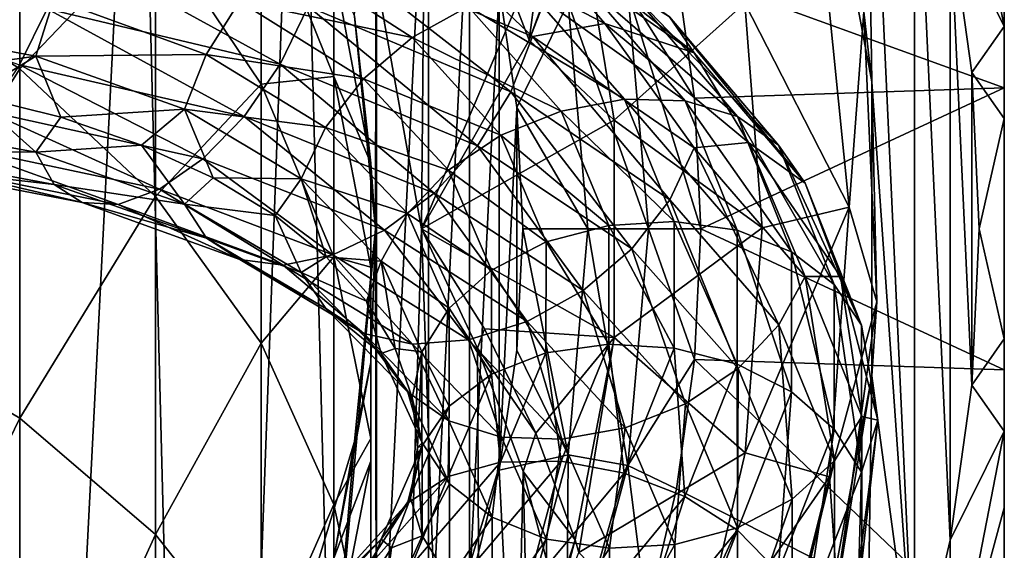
# Model space of a CAD drawing. Header units: metres. Extents: x -40 to 117, y -433 to 89.
# Tile 276 of 656: x 8.76 to 20.5, y -73.84 to -67.5. Entities that reach past the tile are written whole.
import ezdxf

# ---------------------------------------------------------------- set-up
doc = ezdxf.new("R2010")
doc.units = ezdxf.units.M
doc.layers.add('solid_506114_24501146', color=7, linetype='CONTINUOUS')
doc.layers.add('solid_506114_24501146_02', color=7, linetype='CONTINUOUS')

msp = doc.modelspace()

# ---------------------------------------------------------------- linework, layer by layer
at = {"layer": 'solid_506114_24501146'}
for points in [[(8.94749, -67.940758, 958.409485), (7.036579, -68.212456, 960.218201), (6.850873, -67.546013, 960.009888)], [(8.94749, -67.940758, 958.409485), (8.186345, -68.404488, 959.371399), (7.036579, -68.212456, 960.218201)]]:
    msp.add_3dface(points, dxfattribs=at)
at = {"layer": 'solid_506114_24501146_02'}
for points in [[(8.611323, -92.5, 396.887787), (10.168203, -61.852638, 395.698608), (7.924435, -61.852638, 397.321167)], [(8.611323, -92.5, 396.887787), (10.960144, -92.5, 394.960175), (10.168203, -61.852638, 395.698608)], [(10.960144, -92.5, 394.960175), (12.087472, -61.852638, 393.702728), (10.168203, -61.852638, 395.698608)], [(10.960144, -92.5, 394.960175), (12.887773, -92.5, 392.611359), (12.087472, -61.852638, 393.702728)], [(13.547558, -70, 391.530853), (13.620991, -61.852638, 391.397217), (12.087472, -61.852638, 393.702728)], [(12.887773, -92.5, 392.611359), (13.547558, -70, 391.530853), (12.087472, -61.852638, 393.702728)], [(13.547558, -70, 391.530853), (14.679578, -67.349548, 388.975952), (13.620991, -61.852638, 391.397217)], [(20.5, -77.98436, 318.742645), (20.5, -62.01564, 318.742645), (20.5, -62.01564, 336.208344)], [(20.5, -77.98436, 336.208344), (20.5, -77.98436, 318.742645), (20.5, -62.01564, 336.208344)], [(20.5, -62.076538, 336.763184), (20.5, -77.98436, 336.208344), (20.5, -62.01564, 336.208344)], [(20.5, -77.9505, 318.47168), (20.5, -62.0495, 318.47168), (20.5, -62.01564, 318.742645)], [(20.5, -77.98436, 318.742645), (20.5, -77.9505, 318.47168), (20.5, -62.01564, 318.742645)], [(20.5, -77.842491, 318.191376), (20.5, -62.15752, 318.191345), (20.5, -62.0495, 318.47168)], [(20.5, -77.9505, 318.47168), (20.5, -77.842491, 318.191376), (20.5, -62.0495, 318.47168)], [(20.5, -62.076538, 336.763184), (20.5, -77.923462, 336.763184), (20.5, -77.98436, 336.208344)], [(20.5, -62.076538, 336.763184), (20.5, -62.266342, 337.325684), (20.5, -77.923462, 336.763184)], [(20.5, -77.700424, 317.969025), (20.5, -62.299576, 317.968994), (20.5, -62.15752, 318.191345)], [(20.5, -77.842491, 318.191376), (20.5, -77.700424, 317.969025), (20.5, -62.15752, 318.191345)], [(20.5, -62.266342, 337.325684), (20.5, -77.733658, 337.325684), (20.5, -77.923462, 336.763184)], [(20.5, -62.266342, 337.325684), (20.5, -62.284031, 337.363647), (20.5, -77.733658, 337.325684)], [(20.5, -62.284031, 337.363647), (20.5, -77.715973, 337.363647), (20.5, -77.733658, 337.325684)], [(20.5, -62.284031, 337.363647), (20.5, -62.60717, 337.901031), (20.5, -77.715973, 337.363647)], [(20.5, -77.639023, 317.892548), (20.5, -62.360973, 317.892548), (20.5, -62.299576, 317.968994)], [(20.5, -77.700424, 317.969025), (20.5, -77.639023, 317.892548), (20.5, -62.299576, 317.968994)], [(20.5, -77.303413, 317.571838), (20.5, -62.696529, 317.571869), (20.5, -62.360973, 317.892548)], [(20.5, -77.639023, 317.892548), (20.5, -77.303413, 317.571838), (20.5, -62.360973, 317.892548)], [(18.835344, -62.701385, 339.5), (18.274668, -64.800346, 339.5), (18.918941, -68.246872, 339.5)], [(19.428551, -75.529121, 339.5), (18.835344, -62.701385, 339.5), (18.918941, -68.246872, 339.5)], [(19.428551, -75.529121, 339.5), (19.428551, -64.470879, 339.5), (18.835344, -62.701385, 339.5)], [(20.5, -62.60717, 337.901031), (20.5, -63.137363, 338.488617), (20.5, -77.39283, 337.901031)], [(20.5, -62.60717, 337.901031), (20.5, -77.39283, 337.901031), (20.5, -77.715973, 337.363647)], [(20.5, -76.797997, 317.242004), (20.5, -63.202003, 317.242004), (20.5, -62.696529, 317.571869)], [(20.5, -77.303413, 317.571838), (20.5, -76.797997, 317.242004), (20.5, -62.696529, 317.571869)], [(13.013441, -63.040844, 311.5), (12.999995, -70, 311.5), (12.7502, -67.463806, 311.5)], [(13.013441, -63.040844, 311.5), (13.013432, -76.959175, 311.5), (12.999995, -70, 311.5)], [(13.013441, -63.040844, 311.5), (13.633103, -64.350388, 311.5), (13.013432, -76.959175, 311.5)], [(20.5, -76.86264, 338.488617), (20.5, -63.137363, 338.488617), (20.5, -63.55843, 338.768433)], [(20.5, -77.39283, 337.901031), (20.5, -63.137363, 338.488617), (20.5, -76.86264, 338.488617)], [(20.5, -76.070946, 316.91629), (20.5, -63.928864, 316.916351), (20.5, -63.202003, 317.242004)], [(20.5, -76.797997, 317.242004), (20.5, -76.070946, 316.91629), (20.5, -63.202003, 317.242004)], [(20.5, -76.441544, 338.768433), (20.5, -63.55843, 338.768433), (20.5, -63.848137, 338.895752)], [(20.5, -76.441544, 338.768433), (20.5, -76.86264, 338.488617), (20.5, -63.55843, 338.768433)], [(20.5, -76.151863, 338.895752), (20.5, -63.848137, 338.895752), (20.5, -64.239052, 339.026123)], [(20.5, -76.441544, 338.768433), (20.5, -63.848137, 338.895752), (20.5, -76.151863, 338.895752)], [(20.5, -63.928864, 316.916351), (20.5, -75.085289, 316.621307), (20.5, -64.914711, 316.621307)], [(20.5, -76.070946, 316.91629), (20.5, -75.085289, 316.621307), (20.5, -63.928864, 316.916351)], [(13.633103, -64.350388, 311.5), (13.633096, -75.649628, 311.5), (13.013432, -76.959175, 311.5)], [(13.633103, -64.350388, 311.5), (14.121413, -65.714531, 311.5), (13.633096, -75.649628, 311.5)], [(19.869324, -64.349251, 339.428619), (19.855894, -66.287407, 339.5), (20.5, -67.58564, 339.433502)], [(19.869324, -64.349251, 339.428619), (20.5, -67.58564, 339.433502), (20.5, -66.671677, 339.388123)], [(20.5, -75.760841, 339.026154), (20.5, -64.239052, 339.026123), (20.5, -65.127144, 339.2211)], [(20.5, -75.760841, 339.026154), (20.5, -76.151863, 338.895752), (20.5, -64.239052, 339.026123)], [(19.855894, -73.712593, 339.5), (19.855894, -66.287407, 339.5), (19.428551, -64.470879, 339.5)], [(19.428551, -75.529121, 339.5), (19.855894, -73.712593, 339.5), (19.428551, -64.470879, 339.5)], [(8.758043, -68.090927, 256.545105), (6.843618, -66.849022, 255.805023), (8.758043, -64.768326, 263.082336)], [(8.758043, -68.090927, 256.545105), (8.758043, -64.768326, 263.082336), (10.374224, -66.399139, 263.777679)], [(18.822788, -67.411057, 370.5), (18.918941, -68.246872, 339.5), (18.274668, -64.800346, 339.5)], [(20.5, -64.914711, 316.621307), (20.5, -68.317741, 316.068909), (16.591288, -66.898552, 312.378693)], [(20.5, -64.914711, 316.621307), (20.5, -75.085289, 316.621307), (20.5, -71.682259, 316.068909)], [(20.5, -64.914711, 316.621307), (20.5, -71.682259, 316.068909), (20.5, -68.317741, 316.068909)], [(20.5, -74.872856, 339.2211), (20.5, -65.127144, 339.2211), (20.5, -65.244942, 339.239868)], [(20.5, -74.872856, 339.2211), (20.5, -75.760841, 339.026154), (20.5, -65.127144, 339.2211)], [(20.5, -74.754829, 339.239899), (20.5, -65.244942, 339.239868), (20.5, -66.671677, 339.388123)], [(20.5, -74.754829, 339.239899), (20.5, -74.872856, 339.2211), (20.5, -65.244942, 339.239868)], [(14.121413, -65.714531, 311.5), (14.121408, -74.285492, 311.5), (13.633096, -75.649628, 311.5)], [(14.121413, -65.714531, 311.5), (14.473559, -67.119789, 311.5), (14.121408, -74.285492, 311.5)], [(11.637123, -68.27536, 264.577667), (10.374224, -66.399139, 263.777679), (11.637123, -66.027351, 271.017761)], [(12.503734, -68.18409, 271.611511), (11.637123, -66.027351, 271.017761), (12.503734, -66.879341, 278.000397)], [(11.637123, -68.27536, 264.577667), (11.637123, -66.027351, 271.017761), (12.503734, -68.18409, 271.611511)], [(14.832386, -67.748543, 388.668823), (15.060521, -66.025925, 387.664795), (14.679578, -67.349548, 388.975952)], [(14.832386, -67.748543, 388.668823), (15.290356, -66.572418, 387.149567), (15.060521, -66.025925, 387.664795)], [(14.611166, -66.14753, 958.484009), (14.870699, -66.554169, 959.06604), (16.798929, -67.90062, 956.286621)], [(16.505743, -67.47052, 955.750427), (14.611166, -66.14753, 958.484009), (16.798929, -67.90062, 956.286621)], [(14.832386, -67.748543, 388.668823), (15.424098, -66.140175, 386.586761), (15.290356, -66.572418, 387.149567)], [(15.847033, -68.704254, 386.586273), (15.424098, -66.140175, 386.586761), (14.832386, -67.748543, 388.668823)], [(15.847033, -68.704254, 386.586273), (17.406567, -67.308922, 381.368317), (15.424098, -66.140175, 386.586761)], [(20.113796, -71.864174, 339.5), (20.113796, -68.135826, 339.5), (19.855894, -66.287407, 339.5)], [(20.5, -67.58564, 339.433502), (19.855894, -66.287407, 339.5), (20.113796, -68.135826, 339.5)], [(19.855894, -73.712593, 339.5), (20.113796, -71.864174, 339.5), (19.855894, -66.287407, 339.5)], [(10.374224, -69.613869, 257.452698), (8.758043, -68.090927, 256.545105), (10.374224, -66.399139, 263.777679)], [(10.374224, -69.613869, 257.452698), (10.374224, -66.399139, 263.777679), (11.637123, -68.27536, 264.577667)], [(13.467743, -66.378143, 961.174927), (12.410666, -66.650131, 962.440308), (14.872313, -67.705002, 959.971619)], [(15.73722, -67.550766, 958.588928), (13.467743, -66.378143, 961.174927), (14.872313, -67.705002, 959.971619)], [(14.870699, -66.554169, 959.06604), (13.467743, -66.378143, 961.174927), (15.73722, -67.550766, 958.588928)], [(16.798929, -67.90062, 956.286621), (14.870699, -66.554169, 959.06604), (15.73722, -67.550766, 958.588928)], [(17.406567, -67.308922, 381.368317), (18.650528, -69.74324, 375.975433), (18.32785, -66.536179, 375.975433)], [(18.32785, -66.536179, 375.975433), (18.650528, -69.74324, 375.975433), (18.822788, -67.411057, 370.5)], [(9.337601, -66.646255, 964.711243), (9.082521, -67.374786, 964.71582), (11.862103, -68.036873, 962.714111)], [(12.195248, -67.346764, 962.666138), (9.337601, -66.646255, 964.711243), (11.862103, -68.036873, 962.714111)], [(12.410666, -66.650131, 962.440308), (12.195248, -67.346764, 962.666138), (14.614166, -68.366707, 960.230103)], [(14.872313, -67.705002, 959.971619), (12.410666, -66.650131, 962.440308), (14.614166, -68.366707, 960.230103)], [(20.5, -73.327713, 339.388153), (20.5, -66.671677, 339.388123), (20.5, -67.58564, 339.433502)], [(20.5, -73.327713, 339.388153), (20.5, -74.754829, 339.239899), (20.5, -66.671677, 339.388123)], [(11.379587, -67.286781, 956.157898), (11.893293, -66.723061, 956.220947), (13.435453, -67.717361, 953.925964)], [(13.435453, -67.717361, 953.925964), (11.893293, -66.723061, 956.220947), (14.10412, -67.345955, 954.066772)], [(6.843618, -71.127922, 249.612183), (6.843618, -66.849022, 255.805023), (8.758043, -68.090927, 256.545105)], [(6.850873, -67.546013, 960.009888), (7.015814, -66.834213, 959.812195), (9.162909, -67.255852, 958.184082)], [(12.944544, -69.216255, 278.31604), (12.503734, -66.879341, 278.000397), (12.750209, -67.463829, 284.5)], [(12.503734, -68.18409, 271.611511), (12.503734, -66.879341, 278.000397), (12.944544, -69.216255, 278.31604)], [(16.010374, -67.176941, 311.901917), (16.591288, -66.898552, 312.378693), (16.806679, -68.442635, 312.378693)], [(20.5, -68.317741, 316.068909), (16.806679, -68.442635, 312.378693), (16.591288, -66.898552, 312.378693)], [(9.082521, -67.374786, 964.71582), (5.977734, -67.061348, 966.277039), (8.754293, -68.043816, 964.515869)], [(14.10412, -67.345955, 954.066772), (14.802922, -67.119385, 954.344788), (15.970119, -68.454903, 951.65625)], [(14.473559, -67.119789, 311.5), (14.473556, -72.880234, 311.5), (14.121408, -74.285492, 311.5)], [(14.473559, -67.119789, 311.5), (14.686245, -68.552986, 311.5), (14.473556, -72.880234, 311.5)], [(15.297075, -67.302711, 311.60202), (14.686245, -68.552986, 311.5), (14.473559, -67.119789, 311.5)], [(14.802922, -67.119385, 954.344788), (15.472126, -67.057762, 954.736877), (16.692089, -68.47345, 951.943726)], [(15.970119, -68.454903, 951.65625), (14.802922, -67.119385, 954.344788), (16.692089, -68.47345, 951.943726)], [(15.472126, -67.057762, 954.736877), (16.053455, -67.178856, 955.21814), (17.319256, -68.660927, 952.332397)], [(16.692089, -68.47345, 951.943726), (15.472126, -67.057762, 954.736877), (17.319256, -68.660927, 952.332397)], [(8.94749, -67.940758, 958.409485), (6.850873, -67.546013, 960.009888), (9.162909, -67.255852, 958.184082)], [(8.94749, -67.940758, 958.409485), (9.162909, -67.255852, 958.184082), (10.980365, -67.921715, 956.265137)], [(10.980365, -67.921715, 956.265137), (9.162909, -67.255852, 958.184082), (11.379587, -67.286781, 956.157898)], [(10.980365, -67.921715, 956.265137), (11.379587, -67.286781, 956.157898), (12.855137, -68.212357, 953.942871)], [(12.855137, -68.212357, 953.942871), (11.379587, -67.286781, 956.157898), (13.435453, -67.717361, 953.925964)], [(16.010374, -67.176941, 311.901917), (16.257359, -70, 311.901917), (15.297075, -67.302711, 311.60202)], [(16.010374, -67.176941, 311.901917), (16.806679, -68.442635, 312.378693), (16.878679, -70.000008, 312.378693)], [(16.010374, -67.176941, 311.901917), (16.878679, -70.000008, 312.378693), (16.257359, -70, 311.901917)], [(16.053455, -67.178856, 955.21814), (16.505743, -67.47052, 955.750427), (17.807203, -69.000427, 952.790588)], [(17.319256, -68.660927, 952.332397), (16.053455, -67.178856, 955.21814), (17.807203, -69.000427, 952.790588)], [(9.082521, -67.374786, 964.71582), (8.754293, -68.043816, 964.515869), (11.433426, -68.659843, 962.571289)], [(11.862103, -68.036873, 962.714111), (9.082521, -67.374786, 964.71582), (11.433426, -68.659843, 962.571289)], [(12.195248, -67.346764, 962.666138), (11.862103, -68.036873, 962.714111), (14.214944, -69.008675, 960.33136)], [(14.614166, -68.366707, 960.230103), (12.195248, -67.346764, 962.666138), (14.214944, -69.008675, 960.33136)], [(13.435453, -67.717361, 953.925964), (14.10412, -67.345955, 954.066772), (15.216216, -68.59494, 951.486084)], [(14.832386, -67.748543, 388.668823), (14.679578, -67.349548, 388.975952), (13.547558, -70, 391.530853)], [(15.216216, -68.59494, 951.486084), (14.10412, -67.345955, 954.066772), (15.970119, -68.454903, 951.65625)], [(15.297075, -67.302711, 311.60202), (15.533058, -70, 311.60202), (14.686245, -68.552986, 311.5)], [(16.257359, -70, 311.901917), (15.533058, -70, 311.60202), (15.297075, -67.302711, 311.60202)], [(15.847033, -68.704254, 386.586273), (17.613358, -69.989967, 381.368317), (17.406567, -67.308922, 381.368317)], [(17.406567, -67.308922, 381.368317), (17.613358, -69.989967, 381.368317), (18.650528, -69.74324, 375.975433)], [(12.7502, -67.463806, 311.5), (12.999995, -70, 311.5), (12.750209, -67.463829, 284.5)], [(12.999995, -70, 311.5), (13, -70, 284.5), (12.750209, -67.463829, 284.5)], [(12.944544, -69.216255, 278.31604), (12.750209, -67.463829, 284.5), (13, -70, 284.5)], [(16.505743, -67.47052, 955.750427), (16.798929, -67.90062, 956.286621), (18.123507, -69.456894, 953.276367)], [(17.807203, -69.000427, 952.790588), (16.505743, -67.47052, 955.750427), (18.123507, -69.456894, 953.276367)], [(18.650528, -69.74324, 375.975433), (18.980074, -70.869942, 370.5), (18.822788, -67.411057, 370.5)], [(18.822788, -67.411057, 370.5), (18.980074, -70.869942, 370.5), (18.918941, -68.246872, 339.5)], [(15.73722, -67.550766, 958.588928), (14.872313, -67.705002, 959.971619), (16.800753, -69.032379, 957.182678)], [(17.450748, -68.969589, 955.721802), (15.73722, -67.550766, 958.588928), (16.800753, -69.032379, 957.182678)], [(16.798929, -67.90062, 956.286621), (15.73722, -67.550766, 958.588928), (17.450748, -68.969589, 955.721802)], [(20.5, -68.684372, 339.460449), (20.5, -67.58564, 339.433502), (20.113796, -68.135826, 339.5)], [(20.5, -72.414024, 339.433502), (20.5, -67.58564, 339.433502), (20.5, -68.684372, 339.460449)], [(20.5, -73.327713, 339.388153), (20.5, -67.58564, 339.433502), (20.5, -72.414024, 339.433502)], [(12.855137, -68.212357, 953.942871), (13.435453, -67.717361, 953.925964), (14.494825, -68.881172, 951.447327)], [(14.494825, -68.881172, 951.447327), (13.435453, -67.717361, 953.925964), (15.216216, -68.59494, 951.486084)], [(15.847033, -68.704254, 386.586273), (14.832386, -67.748543, 388.668823), (13.547558, -70, 391.530853)], [(14.872313, -67.705002, 959.971619), (14.614166, -68.366707, 960.230103), (16.509132, -69.653442, 957.478638)], [(16.800753, -69.032379, 957.182678), (14.872313, -67.705002, 959.971619), (16.509132, -69.653442, 957.478638)], [(8.94749, -67.940758, 958.409485), (9.248057, -68.668762, 958.437317), (8.186345, -68.404488, 959.371399)], [(10.722218, -68.57309, 956.524231), (8.94749, -67.940758, 958.409485), (10.980365, -67.921715, 956.265137)], [(10.722218, -68.57309, 956.524231), (9.248057, -68.668762, 958.437317), (8.94749, -67.940758, 958.409485)], [(10.722218, -68.57309, 956.524231), (10.980365, -67.921715, 956.265137), (12.404149, -68.791481, 954.111389)], [(12.404149, -68.791481, 954.111389), (10.980365, -67.921715, 956.265137), (12.855137, -68.212357, 953.942871)], [(18.123507, -69.456894, 953.276367), (16.798929, -67.90062, 956.286621), (17.450748, -68.969589, 955.721802)], [(8.758043, -72.25946, 250.512009), (6.843618, -71.127922, 249.612183), (8.758043, -68.090927, 256.545105)], [(8.754293, -68.043816, 964.515869), (8.376094, -68.601044, 964.122986), (10.939484, -69.166595, 962.245117)], [(11.433426, -68.659843, 962.571289), (8.754293, -68.043816, 964.515869), (10.939484, -69.166595, 962.245117)], [(8.758043, -72.25946, 250.512009), (8.758043, -68.090927, 256.545105), (10.374224, -69.613869, 257.452698)], [(11.862103, -68.036873, 962.714111), (11.433426, -68.659843, 962.571289), (13.701238, -69.57373, 960.258789)], [(14.214944, -69.008675, 960.33136), (11.862103, -68.036873, 962.714111), (13.701238, -69.57373, 960.258789)], [(12.503734, -70.333099, 265.455048), (11.637123, -68.27536, 264.577667), (12.503734, -68.18409, 271.611511)], [(12.404149, -68.791481, 954.111389), (12.855137, -68.212357, 953.942871), (13.868752, -69.299835, 951.551758)], [(12.944544, -70.457642, 272.237427), (12.503734, -68.18409, 271.611511), (12.944544, -69.216255, 278.31604)], [(12.503734, -70.333099, 265.455048), (12.503734, -68.18409, 271.611511), (12.944544, -70.457642, 272.237427)], [(13.868752, -69.299835, 951.551758), (12.855137, -68.212357, 953.942871), (14.494825, -68.881172, 951.447327)], [(20.113796, -71.864174, 339.5), (20.199995, -70, 339.5), (20.113796, -68.135826, 339.5)], [(20.5, -68.684372, 339.460449), (20.113796, -68.135826, 339.5), (20.199995, -70, 339.5)], [(11.637123, -71.365982, 258.496857), (10.374224, -69.613869, 257.452698), (11.637123, -68.27536, 264.577667)], [(11.637123, -71.365982, 258.496857), (11.637123, -68.27536, 264.577667), (12.503734, -70.333099, 265.455048)], [(20.5, -68.317741, 316.068909), (16.878679, -70.000008, 312.378693), (16.806679, -68.442635, 312.378693)], [(20.5, -68.317741, 316.068909), (20.5, -71.682259, 316.068909), (16.878679, -70.000008, 312.378693)], [(18.980074, -70.869942, 370.5), (18.918941, -71.753128, 339.5), (18.918941, -68.246872, 339.5)], [(19.428551, -75.529121, 339.5), (18.918941, -68.246872, 339.5), (18.918941, -71.753128, 339.5)], [(8.948836, -69.086845, 959.305664), (6.851904, -68.703049, 960.908997), (8.186345, -68.404488, 959.371399)], [(8.948836, -69.086845, 959.305664), (8.186345, -68.404488, 959.371399), (9.248057, -68.668762, 958.437317)], [(14.614166, -68.366707, 960.230103), (14.214944, -69.008675, 960.33136), (16.058144, -70.239182, 957.64093)], [(16.509132, -69.653442, 957.478638), (14.614166, -68.366707, 960.230103), (16.058144, -70.239182, 957.64093)], [(15.216216, -68.59494, 951.486084), (15.970119, -68.454903, 951.65625), (16.564129, -69.912964, 948.848083)], [(15.970119, -68.454903, 951.65625), (16.692089, -68.47345, 951.943726), (17.312952, -70.017052, 949.025452)], [(16.564129, -69.912964, 948.848083), (15.970119, -68.454903, 951.65625), (17.312952, -70.017052, 949.025452)], [(10.722218, -68.57309, 956.524231), (10.209525, -69.000084, 957.423645), (9.248057, -68.668762, 958.437317)], [(10.722218, -68.57309, 956.524231), (11.064347, -69.393486, 956.335571), (10.209525, -69.000084, 957.423645)], [(12.112529, -69.403839, 954.408997), (11.064347, -69.393486, 956.335571), (10.722218, -68.57309, 956.524231)], [(12.112529, -69.403839, 954.408997), (10.722218, -68.57309, 956.524231), (12.404149, -68.791481, 954.111389)], [(14.686245, -68.552986, 311.5), (14.686243, -71.447029, 311.5), (14.473556, -72.880234, 311.5)], [(14.686245, -68.552986, 311.5), (14.757355, -70.000008, 311.5), (14.686243, -71.447029, 311.5)], [(15.533058, -70, 311.60202), (14.757355, -70.000008, 311.5), (14.686245, -68.552986, 311.5)], [(16.692089, -68.47345, 951.943726), (17.319256, -68.660927, 952.332397), (17.963448, -70.275429, 949.31665)], [(17.312952, -70.017052, 949.025452), (16.692089, -68.47345, 951.943726), (17.963448, -70.275429, 949.31665)], [(8.376094, -68.601044, 964.122986), (7.98085, -69.011017, 963.582031), (10.423281, -69.525787, 961.774536)], [(10.939484, -69.166595, 962.245117), (8.376094, -68.601044, 964.122986), (10.423281, -69.525787, 961.774536)], [(8.948836, -69.086845, 959.305664), (9.248057, -68.668762, 958.437317), (10.209525, -69.000084, 957.423645)], [(11.433426, -68.659843, 962.571289), (10.939484, -69.166595, 962.245117), (13.109323, -70.016861, 960.014893)], [(13.701238, -69.57373, 960.258789), (11.433426, -68.659843, 962.571289), (13.109323, -70.016861, 960.014893)], [(14.494825, -68.881172, 951.447327), (15.216216, -68.59494, 951.486084), (15.782185, -69.960754, 948.79126)], [(15.782185, -69.960754, 948.79126), (15.216216, -68.59494, 951.486084), (16.564129, -69.912964, 948.848083)], [(17.319256, -68.660927, 952.332397), (17.807203, -69.000427, 952.790588), (18.469545, -70.666092, 949.696777)], [(17.963448, -70.275429, 949.31665), (17.319256, -68.660927, 952.332397), (18.469545, -70.666092, 949.696777)], [(20.5, -71.314049, 339.46048), (20.5, -68.684372, 339.460449), (20.199995, -70, 339.5)], [(20.5, -72.414024, 339.433502), (20.5, -68.684372, 339.460449), (20.5, -71.314049, 339.46048)], [(7.017731, -69.070511, 961.549744), (6.851904, -68.703049, 960.908997), (8.948836, -69.086845, 959.305664)], [(12.112529, -69.403839, 954.408997), (12.404149, -68.791481, 954.111389), (13.382204, -69.817062, 951.787231)], [(13.382204, -69.817062, 951.787231), (12.404149, -68.791481, 954.111389), (13.868752, -69.299835, 951.551758)], [(15.847033, -68.704254, 386.586273), (13.547558, -70, 391.530853), (15.846822, -71.298317, 386.586273)], [(15.847033, -68.704254, 386.586273), (15.846822, -71.298317, 386.586273), (17.613358, -69.989967, 381.368317)], [(13.868752, -69.299835, 951.551758), (14.494825, -68.881172, 951.447327), (15.033962, -70.156235, 948.859802)], [(15.033962, -70.156235, 948.859802), (14.494825, -68.881172, 951.447327), (15.782185, -69.960754, 948.79126)], [(7.98085, -69.011017, 963.582031), (7.602346, -69.24028, 962.94043), (9.928942, -69.708084, 961.200745)], [(10.423281, -69.525787, 961.774536), (7.98085, -69.011017, 963.582031), (9.928942, -69.708084, 961.200745)], [(10.723832, -69.706284, 957.415833), (8.948836, -69.086845, 959.305664), (10.209525, -69.000084, 957.423645)], [(10.723832, -69.706284, 957.415833), (10.209525, -69.000084, 957.423645), (11.064347, -69.393486, 956.335571)], [(14.214944, -69.008675, 960.33136), (13.701238, -69.57373, 960.258789), (15.477827, -70.736458, 957.64917)], [(16.058144, -70.239182, 957.64093), (14.214944, -69.008675, 960.33136), (15.477827, -70.736458, 957.64917)], [(16.800753, -69.032379, 957.182678), (16.509132, -69.653442, 957.478638), (17.81086, -71.144089, 954.498047)], [(17.450748, -68.969589, 955.721802), (16.800753, -69.032379, 957.182678), (18.125475, -70.568016, 954.161438)], [(18.125475, -70.568016, 954.161438), (16.800753, -69.032379, 957.182678), (17.81086, -71.144089, 954.498047)], [(18.545656, -70.568436, 952.662415), (17.450748, -68.969589, 955.721802), (18.125475, -70.568016, 954.161438)], [(18.123507, -69.456894, 953.276367), (17.450748, -68.969589, 955.721802), (18.545656, -70.568436, 952.662415)], [(17.807203, -69.000427, 952.790588), (18.123507, -69.456894, 953.276367), (18.797613, -71.150879, 950.129272)], [(18.469545, -70.666092, 949.696777), (17.807203, -69.000427, 952.790588), (18.797613, -71.150879, 950.129272)], [(9.165413, -69.470619, 959.915833), (7.017731, -69.070511, 961.549744), (8.948836, -69.086845, 959.305664)], [(7.273545, -69.258514, 962.245483), (7.017731, -69.070511, 961.549744), (9.165413, -69.470619, 959.915833)], [(9.165413, -69.470619, 959.915833), (8.948836, -69.086845, 959.305664), (10.723832, -69.706284, 957.415833)], [(10.939484, -69.166595, 962.245117), (10.423281, -69.525787, 961.774536), (12.490731, -70.311882, 959.631165)], [(13.109323, -70.016861, 960.014893), (10.939484, -69.166595, 962.245117), (12.490731, -70.311882, 959.631165)], [(7.602346, -69.24028, 962.94043), (7.273545, -69.258514, 962.245483), (9.499515, -69.687225, 960.565063)], [(9.499515, -69.687225, 960.565063), (7.273545, -69.258514, 962.245483), (9.165413, -69.470619, 959.915833)], [(9.928942, -69.708084, 961.200745), (7.602346, -69.24028, 962.94043), (9.499515, -69.687225, 960.565063)], [(12.944544, -71.593643, 278.637177), (12.944544, -69.216255, 278.31604), (13, -70, 284.5)], [(12.944544, -70.457642, 272.237427), (12.944544, -69.216255, 278.31604), (12.944544, -71.593643, 278.637177)], [(10.723832, -69.706284, 957.415833), (11.064347, -69.393486, 956.335571), (11.801597, -69.840622, 955.186035)], [(12.112529, -69.403839, 954.408997), (11.801597, -69.840622, 955.186035), (11.064347, -69.393486, 956.335571)], [(12.112529, -69.403839, 954.408997), (12.412427, -70.333038, 953.987549), (11.801597, -69.840622, 955.186035)], [(13.06759, -70.386223, 952.126892), (12.412427, -70.333038, 953.987549), (12.112529, -69.403839, 954.408997)], [(13.06759, -70.386223, 952.126892), (12.112529, -69.403839, 954.408997), (13.382204, -69.817062, 951.787231)], [(13.382204, -69.817062, 951.787231), (13.868752, -69.299835, 951.551758), (14.384602, -70.493614, 949.056213)], [(14.384602, -70.493614, 949.056213), (13.868752, -69.299835, 951.551758), (15.033962, -70.156235, 948.859802)], [(10.983365, -70.111099, 957.987732), (9.165413, -69.470619, 959.915833), (10.723832, -69.706284, 957.415833)], [(9.499515, -69.687225, 960.565063), (9.165413, -69.470619, 959.915833), (10.983365, -70.111099, 957.987732)], [(18.797613, -71.150879, 950.129272), (18.123507, -69.456894, 953.276367), (18.545656, -70.568436, 952.662415)], [(10.374224, -73.647072, 251.615463), (8.758043, -72.25946, 250.512009), (10.374224, -69.613869, 257.452698)], [(10.423281, -69.525787, 961.774536), (9.928942, -69.708084, 961.200745), (11.89834, -70.434715, 959.141235)], [(10.374224, -73.647072, 251.615463), (10.374224, -69.613869, 257.452698), (11.637123, -71.365982, 258.496857)], [(12.490731, -70.311882, 959.631165), (10.423281, -69.525787, 961.774536), (11.89834, -70.434715, 959.141235)], [(13.701238, -69.57373, 960.258789), (13.109323, -70.016861, 960.014893), (14.80916, -71.104988, 957.500122)], [(15.477827, -70.736458, 957.64917), (13.701238, -69.57373, 960.258789), (14.80916, -71.104988, 957.500122)], [(11.383737, -70.364197, 958.579102), (9.499515, -69.687225, 960.565063), (10.983365, -70.111099, 957.987732)], [(9.928942, -69.708084, 961.200745), (9.499515, -69.687225, 960.565063), (11.383737, -70.364197, 958.579102)], [(11.89834, -70.434715, 959.141235), (9.928942, -69.708084, 961.200745), (11.383737, -70.364197, 958.579102)], [(12.114352, -70.522568, 955.294739), (10.723832, -69.706284, 957.415833), (11.801597, -69.840622, 955.186035)], [(10.983365, -70.111099, 957.987732), (10.723832, -69.706284, 957.415833), (12.114352, -70.522568, 955.294739)], [(16.509132, -69.653442, 957.478638), (16.058144, -70.239182, 957.64093), (17.324312, -71.667473, 954.727173)], [(17.81086, -71.144089, 954.498047), (16.509132, -69.653442, 957.478638), (17.324312, -71.667473, 954.727173)], [(17.40962, -72.671242, 381.368317), (18.416258, -72.957977, 375.975433), (18.650528, -69.74324, 375.975433)], [(17.613358, -69.989967, 381.368317), (17.40962, -72.671242, 381.368317), (18.650528, -69.74324, 375.975433)], [(18.650528, -69.74324, 375.975433), (18.416258, -72.957977, 375.975433), (18.980074, -70.869942, 370.5)], [(12.114352, -70.522568, 955.294739), (11.801597, -69.840622, 955.186035), (12.412427, -70.333038, 953.987549)], [(13.06759, -70.386223, 952.126892), (13.382204, -69.817062, 951.787231), (13.879956, -70.944984, 949.362)], [(13.879956, -70.944984, 949.362), (13.382204, -69.817062, 951.787231), (14.384602, -70.493614, 949.056213)], [(15.033962, -70.156235, 948.859802), (15.782185, -69.960754, 948.79126), (15.78163, -71.376465, 946.065796)], [(15.78163, -71.376465, 946.065796), (15.782185, -69.960754, 948.79126), (16.563545, -71.423332, 946.007751)], [(15.782185, -69.960754, 948.79126), (16.564129, -69.912964, 948.848083), (16.563545, -71.423332, 946.007751)], [(15.846822, -71.298317, 386.586273), (17.40962, -72.671242, 381.368317), (17.613358, -69.989967, 381.368317)], [(16.563545, -71.423332, 946.007751), (16.564129, -69.912964, 948.848083), (17.312344, -71.615227, 946.073608)], [(16.564129, -69.912964, 948.848083), (17.312952, -70.017052, 949.025452), (17.312344, -71.615227, 946.073608)], [(12.268341, -78.201675, 311.5), (12.7502, -72.536194, 311.5), (12.999995, -70, 311.5)], [(13.013432, -76.959175, 311.5), (12.268341, -78.201675, 311.5), (12.999995, -70, 311.5)], [(13.109323, -70.016861, 960.014893), (12.490731, -70.311882, 959.631165), (14.110358, -71.324677, 957.216614)], [(12.7502, -72.536194, 311.5), (12.750209, -72.536171, 284.5), (13, -70, 284.5)], [(12.999995, -70, 311.5), (12.7502, -72.536194, 311.5), (13, -70, 284.5)], [(12.944544, -71.593643, 278.637177), (13, -70, 284.5), (12.750209, -72.536171, 284.5)], [(12.887773, -92.5, 392.611359), (14.320129, -92.5, 389.93161), (13.547558, -70, 391.530853)], [(14.80916, -71.104988, 957.500122), (13.109323, -70.016861, 960.014893), (14.110358, -71.324677, 957.216614)], [(14.320129, -92.5, 389.93161), (14.218513, -71.423004, 390.171204), (13.547558, -70, 391.530853)], [(14.29839, -71.193138, 390.021332), (13.547558, -70, 391.530853), (14.218513, -71.423004, 390.171204)], [(15.846822, -71.298317, 386.586273), (13.547558, -70, 391.530853), (14.29839, -71.193138, 390.021332)], [(15.297075, -72.697289, 311.60202), (14.686243, -71.447029, 311.5), (14.757355, -70.000008, 311.5)], [(15.533058, -70, 311.60202), (15.297075, -72.697289, 311.60202), (14.757355, -70.000008, 311.5)], [(16.010374, -72.823059, 311.901917), (15.297075, -72.697289, 311.60202), (15.533058, -70, 311.60202)], [(16.257359, -70, 311.901917), (16.010374, -72.823059, 311.901917), (15.533058, -70, 311.60202)], [(16.257359, -70, 311.901917), (16.806677, -71.557373, 312.378693), (16.010374, -72.823059, 311.901917)], [(16.257359, -70, 311.901917), (16.878679, -70.000008, 312.378693), (16.806677, -71.557373, 312.378693)], [(20.5, -71.682259, 316.068909), (16.806677, -71.557373, 312.378693), (16.878679, -70.000008, 312.378693)], [(17.312344, -71.615227, 946.073608), (17.312952, -70.017052, 949.025452), (17.962814, -71.946442, 946.266052)], [(17.312952, -70.017052, 949.025452), (17.963448, -70.275429, 949.31665), (17.962814, -71.946442, 946.266052)], [(20.5, -71.314049, 339.46048), (20.199995, -70, 339.5), (20.113796, -71.864174, 339.5)], [(12.407538, -70.952393, 955.822083), (10.983365, -70.111099, 957.987732), (12.114352, -70.522568, 955.294739)], [(11.383737, -70.364197, 958.579102), (10.983365, -70.111099, 957.987732), (12.407538, -70.952393, 955.822083)], [(14.384602, -70.493614, 949.056213), (15.033962, -70.156235, 948.859802), (15.033433, -71.478859, 946.24292)], [(15.033433, -71.478859, 946.24292), (15.033962, -70.156235, 948.859802), (15.78163, -71.376465, 946.065796)], [(12.503734, -73.287613, 259.642029), (11.637123, -71.365982, 258.496857), (12.503734, -70.333099, 265.455048)], [(12.490731, -70.311882, 959.631165), (11.89834, -70.434715, 959.141235), (13.441154, -71.377594, 956.823608)], [(12.114352, -70.522568, 955.294739), (12.412427, -70.333038, 953.987549), (12.891067, -70.864014, 952.747803)], [(13.06759, -70.386223, 952.126892), (12.891067, -70.864014, 952.747803), (12.412427, -70.333038, 953.987549)], [(14.110358, -71.324677, 957.216614), (12.490731, -70.311882, 959.631165), (13.441154, -71.377594, 956.823608)], [(12.944544, -72.502281, 266.379944), (12.503734, -70.333099, 265.455048), (12.944544, -70.457642, 272.237427)], [(12.503734, -73.287613, 259.642029), (12.503734, -70.333099, 265.455048), (12.944544, -72.502281, 266.379944)], [(16.058144, -70.239182, 957.64093), (15.477827, -70.736458, 957.64917), (16.698238, -72.089447, 954.823914)], [(17.324312, -71.667473, 954.727173), (16.058144, -70.239182, 957.64093), (16.698238, -72.089447, 954.823914)], [(17.962814, -71.946442, 946.266052), (17.963448, -70.275429, 949.31665), (18.468895, -72.389732, 946.567017)], [(17.963448, -70.275429, 949.31665), (18.469545, -70.666092, 949.696777), (18.468895, -72.389732, 946.567017)], [(12.859824, -71.248596, 956.346497), (11.383737, -70.364197, 958.579102), (12.407538, -70.952393, 955.822083)], [(11.89834, -70.434715, 959.141235), (11.383737, -70.364197, 958.579102), (12.859824, -71.248596, 956.346497)], [(13.441154, -71.377594, 956.823608), (11.89834, -70.434715, 959.141235), (12.859824, -71.248596, 956.346497)], [(13.06759, -70.386223, 952.126892), (13.234505, -71.427147, 951.473328), (12.891067, -70.864014, 952.747803)], [(12.944544, -72.770569, 272.874176), (12.944544, -70.457642, 272.237427), (12.944544, -71.593643, 278.637177)], [(12.944544, -72.502281, 266.379944), (12.944544, -70.457642, 272.237427), (12.944544, -72.770569, 272.874176)], [(13.553639, -71.468254, 949.745728), (13.234505, -71.427147, 951.473328), (13.06759, -70.386223, 952.126892)], [(13.553639, -71.468254, 949.745728), (13.06759, -70.386223, 952.126892), (13.879956, -70.944984, 949.362)], [(13.069557, -71.489365, 953.005554), (12.114352, -70.522568, 955.294739), (12.891067, -70.864014, 952.747803)], [(12.407538, -70.952393, 955.822083), (12.114352, -70.522568, 955.294739), (13.069557, -71.489365, 953.005554)], [(13.879956, -70.944984, 949.362), (14.384602, -70.493614, 949.056213), (14.384095, -71.732903, 946.53241)], [(14.384095, -71.732903, 946.53241), (14.384602, -70.493614, 949.056213), (15.033433, -71.478859, 946.24292)], [(18.125475, -70.568016, 954.161438), (17.81086, -71.144089, 954.498047), (18.473337, -72.768723, 951.381714)], [(18.799654, -72.240417, 951.00238), (18.125475, -70.568016, 954.161438), (18.473337, -72.768723, 951.381714)], [(18.545656, -70.568436, 952.662415), (18.125475, -70.568016, 954.161438), (18.799654, -72.240417, 951.00238)], [(18.991123, -72.283134, 949.488892), (18.545656, -70.568436, 952.662415), (18.799654, -72.240417, 951.00238)], [(18.797613, -71.150879, 950.129272), (18.545656, -70.568436, 952.662415), (18.991123, -72.283134, 949.488892)], [(18.468895, -72.389732, 946.567017), (18.469545, -70.666092, 949.696777), (18.796951, -72.903732, 946.945435)], [(18.469545, -70.666092, 949.696777), (18.797613, -71.150879, 950.129272), (18.796951, -72.903732, 946.945435)], [(15.477827, -70.736458, 957.64917), (14.80916, -71.104988, 957.500122), (15.976849, -72.375023, 954.778687)], [(16.698238, -72.089447, 954.823914), (15.477827, -70.736458, 957.64917), (15.976849, -72.375023, 954.778687)], [(13.069557, -71.489365, 953.005554), (12.891067, -70.864014, 952.747803), (13.234505, -71.427147, 951.473328)], [(18.416258, -72.957977, 375.975433), (18.50704, -74.299934, 370.5), (18.980074, -70.869942, 370.5)], [(18.980074, -70.869942, 370.5), (18.50704, -74.299934, 370.5), (18.918941, -71.753128, 339.5)], [(13.38586, -71.94725, 953.483887), (12.407538, -70.952393, 955.822083), (13.069557, -71.489365, 953.005554)], [(12.859824, -71.248596, 956.346497), (12.407538, -70.952393, 955.822083), (13.38586, -71.94725, 953.483887)], [(13.553639, -71.468254, 949.745728), (13.879956, -70.944984, 949.362), (13.879468, -72.116798, 946.909302)], [(13.879468, -72.116798, 946.909302), (13.879956, -70.944984, 949.362), (14.384095, -71.732903, 946.53241)], [(6.843618, -76.19799, 244.048508), (6.843618, -71.127922, 249.612183), (8.758043, -72.25946, 250.512009)], [(14.80916, -71.104988, 957.500122), (14.110358, -71.324677, 957.216614), (15.222946, -72.510849, 954.605103)], [(15.976849, -72.375023, 954.778687), (14.80916, -71.104988, 957.500122), (15.222946, -72.510849, 954.605103)], [(17.81086, -71.144089, 954.498047), (17.324312, -71.667473, 954.727173), (17.968693, -73.225761, 951.680908)], [(18.473337, -72.768723, 951.381714), (17.81086, -71.144089, 954.498047), (17.968693, -73.225761, 951.680908)], [(18.796951, -72.903732, 946.945435), (18.797613, -71.150879, 950.129272), (18.991123, -72.283134, 949.488892)], [(13.873809, -72.291634, 953.934631), (12.859824, -71.248596, 956.346497), (13.38586, -71.94725, 953.483887)], [(13.441154, -71.377594, 956.823608), (12.859824, -71.248596, 956.346497), (13.873809, -72.291634, 953.934631)], [(14.913682, -72.43615, 388.431122), (14.29839, -71.193138, 390.021332), (14.218513, -71.423004, 390.171204)], [(15.846822, -71.298317, 386.586273), (14.29839, -71.193138, 390.021332), (14.913682, -72.43615, 388.431122)], [(11.637123, -75.243484, 252.884949), (10.374224, -73.647072, 251.615463), (11.637123, -71.365982, 258.496857)], [(11.637123, -75.243484, 252.884949), (11.637123, -71.365982, 258.496857), (12.503734, -73.287613, 259.642029)], [(14.110358, -71.324677, 957.216614), (13.441154, -71.377594, 956.823608), (14.500976, -72.48587, 954.31842)], [(14.500976, -72.48587, 954.31842), (13.441154, -71.377594, 956.823608), (13.873809, -72.291634, 953.934631)], [(15.222946, -72.510849, 954.605103), (14.110358, -71.324677, 957.216614), (14.500976, -72.48587, 954.31842)], [(15.846822, -71.298317, 386.586273), (14.913682, -72.43615, 388.431122), (15.379858, -73.709961, 386.782043)], [(15.033433, -71.478859, 946.24292), (15.78163, -71.376465, 946.065796), (15.214077, -72.77401, 943.392212)], [(15.214077, -72.77401, 943.392212), (15.78163, -71.376465, 946.065796), (15.967874, -72.914566, 943.222046)], [(15.846822, -71.298317, 386.586273), (15.379858, -73.709961, 386.782043), (15.424129, -73.860176, 386.586487)], [(15.846822, -71.298317, 386.586273), (15.424129, -73.860176, 386.586487), (17.40962, -72.671242, 381.368317)], [(15.78163, -71.376465, 946.065796), (16.563545, -71.423332, 946.007751), (15.967874, -72.914566, 943.222046)], [(20.5, -72.414024, 339.433502), (20.5, -71.314049, 339.46048), (20.113796, -71.864174, 339.5)], [(13.069557, -71.489365, 953.005554), (13.234505, -71.427147, 951.473328), (13.438608, -72.013382, 950.176086)], [(13.55568, -72.55513, 950.616638), (13.069557, -71.489365, 953.005554), (13.438608, -72.013382, 950.176086)], [(13.38586, -71.94725, 953.483887), (13.069557, -71.489365, 953.005554), (13.55568, -72.55513, 950.616638)], [(13.553639, -71.468254, 949.745728), (13.438608, -72.013382, 950.176086), (13.234505, -71.427147, 951.473328)], [(13.553639, -71.468254, 949.745728), (13.499562, -72.610687, 948.874146), (13.438608, -72.013382, 950.176086)], [(13.553163, -72.593094, 947.337524), (13.499562, -72.610687, 948.874146), (13.553639, -71.468254, 949.745728)], [(13.553163, -72.593094, 947.337524), (13.553639, -71.468254, 949.745728), (13.879468, -72.116798, 946.909302)], [(14.320129, -92.5, 389.93161), (14.75957, -72.897057, 388.733398), (14.218513, -71.423004, 390.171204)], [(14.913682, -72.43615, 388.431122), (14.218513, -71.423004, 390.171204), (14.75957, -72.897057, 388.733398)], [(14.384095, -71.732903, 946.53241), (15.033433, -71.478859, 946.24292), (14.492788, -72.784279, 943.675476)], [(15.297075, -72.697289, 311.60202), (14.473556, -72.880234, 311.5), (14.686243, -71.447029, 311.5)], [(14.492788, -72.784279, 943.675476), (15.033433, -71.478859, 946.24292), (15.214077, -72.77401, 943.392212)], [(15.967874, -72.914566, 943.222046), (16.563545, -71.423332, 946.007751), (16.689741, -73.193405, 943.178955)], [(16.563545, -71.423332, 946.007751), (17.312344, -71.615227, 946.073608), (16.689741, -73.193405, 943.178955)], [(12.503734, -73.93055, 278.95282), (12.944544, -71.593643, 278.637177), (12.750209, -72.536171, 284.5)], [(12.944544, -72.770569, 272.874176), (12.944544, -71.593643, 278.637177), (12.503734, -73.93055, 278.95282)], [(16.010374, -72.823059, 311.901917), (16.806677, -71.557373, 312.378693), (16.591286, -73.101456, 312.378693)], [(20.5, -75.085289, 316.621307), (16.591286, -73.101456, 312.378693), (16.806677, -71.557373, 312.378693)], [(16.689741, -73.193405, 943.178955), (17.312344, -71.615227, 946.073608), (17.316822, -73.596756, 943.27478)], [(20.5, -71.682259, 316.068909), (20.5, -75.085289, 316.621307), (16.806677, -71.557373, 312.378693)], [(17.312344, -71.615227, 946.073608), (17.962814, -71.946442, 946.266052), (17.316822, -73.596756, 943.27478)], [(13.866802, -72.955879, 944.055847), (14.384095, -71.732903, 946.53241), (14.492788, -72.784279, 943.675476)], [(13.879468, -72.116798, 946.909302), (14.384095, -71.732903, 946.53241), (13.866802, -72.955879, 944.055847)], [(17.324312, -71.667473, 954.727173), (16.698238, -72.089447, 954.823914), (17.319332, -73.567543, 951.870605)], [(17.968693, -73.225761, 951.680908), (17.324312, -71.667473, 954.727173), (17.319332, -73.567543, 951.870605)], [(18.50704, -74.299934, 370.5), (18.274668, -75.199654, 339.5), (18.918941, -71.753128, 339.5)], [(18.835344, -77.298615, 339.5), (18.918941, -71.753128, 339.5), (18.274668, -75.199654, 339.5)], [(18.835344, -77.298615, 339.5), (19.428551, -75.529121, 339.5), (18.918941, -71.753128, 339.5)], [(20.5, -72.414024, 339.433502), (20.113796, -71.864174, 339.5), (19.855894, -73.712593, 339.5)], [(13.883749, -73.043121, 951.043274), (13.38586, -71.94725, 953.483887), (13.55568, -72.55513, 950.616638)], [(13.873809, -72.291634, 953.934631), (13.38586, -71.94725, 953.483887), (13.883749, -73.043121, 951.043274)], [(17.316822, -73.596756, 943.27478), (17.962814, -71.946442, 946.266052), (17.804701, -74.092216, 943.498352)], [(17.962814, -71.946442, 946.266052), (18.468895, -72.389732, 946.567017), (17.804701, -74.092216, 943.498352)], [(13.55568, -72.55513, 950.616638), (13.438608, -72.013382, 950.176086), (13.499562, -72.610687, 948.874146)], [(16.698238, -72.089447, 954.823914), (15.976849, -72.375023, 954.778687), (16.57111, -73.764687, 951.934631)], [(17.319332, -73.567543, 951.870605), (16.698238, -72.089447, 954.823914), (16.57111, -73.764687, 951.934631)], [(13.380322, -73.273033, 944.502197), (13.879468, -72.116798, 946.909302), (13.866802, -72.955879, 944.055847)], [(13.553163, -72.593094, 947.337524), (13.879468, -72.116798, 946.909302), (13.380322, -73.273033, 944.502197)], [(8.758043, -77.198769, 245.091827), (6.843618, -76.19799, 244.048508), (8.758043, -72.25946, 250.512009)], [(8.758043, -77.198769, 245.091827), (8.758043, -72.25946, 250.512009), (10.374224, -73.647072, 251.615463)], [(14.389847, -73.439026, 951.416382), (13.873809, -72.291634, 953.934631), (13.883749, -73.043121, 951.043274)], [(14.500976, -72.48587, 954.31842), (13.873809, -72.291634, 953.934631), (14.389847, -73.439026, 951.416382)], [(18.799654, -72.240417, 951.00238), (18.473337, -72.768723, 951.381714), (18.472687, -74.450859, 948.228638)], [(18.798992, -73.971436, 947.806213), (18.799654, -72.240417, 951.00238), (18.472687, -74.450859, 948.228638)], [(18.763046, -74.024879, 946.320435), (18.991123, -72.283134, 949.488892), (18.798992, -73.971436, 947.806213)], [(18.796951, -72.903732, 946.945435), (18.991123, -72.283134, 949.488892), (18.763046, -74.024879, 946.320435)], [(18.991123, -72.283134, 949.488892), (18.799654, -72.240417, 951.00238), (18.798992, -73.971436, 947.806213)], [(15.379858, -73.709961, 386.782043), (14.913682, -72.43615, 388.431122), (14.75957, -72.897057, 388.733398)], [(15.976849, -72.375023, 954.778687), (15.222946, -72.510849, 954.605103), (15.789165, -73.811073, 951.876648)], [(16.57111, -73.764687, 951.934631), (15.976849, -72.375023, 954.778687), (15.789165, -73.811073, 951.876648)], [(17.804701, -74.092216, 943.498352), (18.468895, -72.389732, 946.567017), (18.12096, -74.635231, 943.823914)], [(18.468895, -72.389732, 946.567017), (18.796951, -72.903732, 946.945435), (18.12096, -74.635231, 943.823914)], [(19.869383, -75.650543, 339.428619), (20.5, -72.414024, 339.433502), (19.855894, -73.712593, 339.5)], [(20.5, -73.327713, 339.388153), (20.5, -72.414024, 339.433502), (19.869383, -75.650543, 339.428619)], [(12.010417, -74.974915, 311.5), (12.010434, -74.974884, 284.5), (12.750209, -72.536171, 284.5)], [(12.7502, -72.536194, 311.5), (12.010417, -74.974915, 311.5), (12.750209, -72.536171, 284.5)], [(12.268341, -78.201675, 311.5), (12.010417, -74.974915, 311.5), (12.7502, -72.536194, 311.5)], [(12.503734, -73.93055, 278.95282), (12.750209, -72.536171, 284.5), (12.010434, -74.974884, 284.5)], [(12.944544, -75.313316, 260.849213), (12.503734, -73.287613, 259.642029), (12.944544, -72.502281, 266.379944)], [(12.944544, -74.709038, 267.320831), (12.944544, -72.502281, 266.379944), (12.944544, -72.770569, 272.874176)], [(12.944544, -75.313316, 260.849213), (12.944544, -72.502281, 266.379944), (12.944544, -74.709038, 267.320831)], [(13.555203, -73.663521, 948.200439), (13.55568, -72.55513, 950.616638), (13.499562, -72.610687, 948.874146)], [(13.883749, -73.043121, 951.043274), (13.55568, -72.55513, 950.616638), (13.555203, -73.663521, 948.200439)], [(15.040341, -73.70295, 951.701904), (14.500976, -72.48587, 954.31842), (14.389847, -73.439026, 951.416382)], [(15.222946, -72.510849, 954.605103), (14.500976, -72.48587, 954.31842), (15.040341, -73.70295, 951.701904)], [(15.789165, -73.811073, 951.876648), (15.222946, -72.510849, 954.605103), (15.040341, -73.70295, 951.701904)], [(13.065753, -73.702896, 944.973877), (13.416208, -73.211563, 947.575317), (13.553163, -72.593094, 947.337524)], [(13.065753, -73.702896, 944.973877), (13.553163, -72.593094, 947.337524), (13.380322, -73.273033, 944.502197)], [(13.553163, -72.593094, 947.337524), (13.416208, -73.211563, 947.575317), (13.499562, -72.610687, 948.874146)], [(13.555203, -73.663521, 948.200439), (13.499562, -72.610687, 948.874146), (13.416208, -73.211563, 947.575317)], [(17.40962, -72.671242, 381.368317), (15.424129, -73.860176, 386.586487), (16.800108, -75.29026, 381.368317)], [(17.40962, -72.671242, 381.368317), (16.800108, -75.29026, 381.368317), (18.416258, -72.957977, 375.975433)], [(12.503734, -75.044113, 273.500092), (12.944544, -72.770569, 272.874176), (12.503734, -73.93055, 278.95282)], [(12.944544, -74.709038, 267.320831), (12.944544, -72.770569, 272.874176), (12.503734, -75.044113, 273.500092)], [(13.432424, -74.006935, 941.235107), (14.492788, -72.784279, 943.675476), (14.10094, -74.084473, 940.852051)], [(13.866802, -72.955879, 944.055847), (14.492788, -72.784279, 943.675476), (13.432424, -74.006935, 941.235107)], [(14.10094, -74.084473, 940.852051), (15.214077, -72.77401, 943.392212), (14.799584, -74.314339, 940.576355)], [(14.492788, -72.784279, 943.675476), (15.214077, -72.77401, 943.392212), (14.10094, -74.084473, 940.852051)], [(15.297075, -72.697289, 311.60202), (14.5963, -75.312622, 311.60202), (14.473556, -72.880234, 311.5)], [(15.27692, -75.560341, 311.901917), (14.5963, -75.312622, 311.60202), (15.297075, -72.697289, 311.60202)], [(15.214077, -72.77401, 943.392212), (15.967874, -72.914566, 943.222046), (14.799584, -74.314339, 940.576355)], [(16.010374, -72.823059, 311.901917), (15.27692, -75.560341, 311.901917), (15.297075, -72.697289, 311.60202)], [(18.473337, -72.768723, 951.381714), (17.968693, -73.225761, 951.680908), (17.96806, -74.83992, 948.598694)], [(18.472687, -74.450859, 948.228638), (18.473337, -72.768723, 951.381714), (17.96806, -74.83992, 948.598694)], [(14.5963, -75.312622, 311.60202), (14.121408, -74.285492, 311.5), (14.473556, -72.880234, 311.5)], [(14.320129, -92.5, 389.93161), (15.202171, -92.5, 387.023895), (14.75957, -72.897057, 388.733398)], [(15.202171, -92.5, 387.023895), (15.157987, -74.400146, 387.238129), (14.75957, -72.897057, 388.733398)], [(15.379858, -73.709961, 386.782043), (14.75957, -72.897057, 388.733398), (15.157987, -74.400146, 387.238129)], [(14.799584, -74.314339, 940.576355), (15.967874, -72.914566, 943.222046), (15.468637, -74.676064, 940.430786)], [(16.010374, -72.823059, 311.901917), (16.234344, -74.61908, 312.378693), (15.27692, -75.560341, 311.901917)], [(15.967874, -72.914566, 943.222046), (16.689741, -73.193405, 943.178955), (15.468637, -74.676064, 940.430786)], [(16.010374, -72.823059, 311.901917), (16.591286, -73.101456, 312.378693), (16.234344, -74.61908, 312.378693)], [(18.12096, -74.635231, 943.823914), (18.796951, -72.903732, 946.945435), (18.763046, -74.024879, 946.320435)], [(12.852239, -74.09996, 941.700928), (13.866802, -72.955879, 944.055847), (13.432424, -74.006935, 941.235107)], [(13.380322, -73.273033, 944.502197), (13.866802, -72.955879, 944.055847), (12.852239, -74.09996, 941.700928)], [(13.883261, -74.182518, 948.574585), (13.883749, -73.043121, 951.043274), (13.555203, -73.663521, 948.200439)], [(14.389847, -73.439026, 951.416382), (13.883749, -73.043121, 951.043274), (13.883261, -74.182518, 948.574585)], [(16.800108, -75.29026, 381.368317), (17.63203, -76.084373, 375.975433), (18.416258, -72.957977, 375.975433)], [(18.416258, -72.957977, 375.975433), (17.63203, -76.084373, 375.975433), (18.50704, -74.299934, 370.5)], [(20.5, -75.085289, 316.621307), (16.234344, -74.61908, 312.378693), (16.591286, -73.101456, 312.378693)], [(12.401351, -74.353508, 942.212646), (13.380322, -73.273033, 944.502197), (12.852239, -74.09996, 941.700928)], [(13.065753, -73.702896, 944.973877), (13.380322, -73.273033, 944.502197), (12.401351, -74.353508, 942.212646)], [(13.065753, -73.702896, 944.973877), (13.190007, -73.80777, 946.289001), (13.416208, -73.211563, 947.575317)], [(13.555203, -73.663521, 948.200439), (13.416208, -73.211563, 947.575317), (13.190007, -73.80777, 946.289001)], [(15.468637, -74.676064, 940.430786), (16.689741, -73.193405, 943.178955), (16.049835, -75.148216, 940.435852)], [(16.689741, -73.193405, 943.178955), (17.316822, -73.596756, 943.27478), (16.049835, -75.148216, 940.435852)], [(17.968693, -73.225761, 951.680908), (17.319332, -73.567543, 951.870605), (17.318722, -75.099464, 948.882568)], [(17.96806, -74.83992, 948.598694), (17.968693, -73.225761, 951.680908), (17.318722, -75.099464, 948.882568)], [(12.503734, -76.994354, 254.277267), (11.637123, -75.243484, 252.884949), (12.503734, -73.287613, 259.642029)], [(12.503734, -76.994354, 254.277267), (12.503734, -73.287613, 259.642029), (12.944544, -75.313316, 260.849213)], [(20.5, -73.327713, 339.388153), (19.869383, -75.650543, 339.428619), (20.5, -74.754829, 339.239899)], [(14.38934, -74.631409, 948.869019), (14.389847, -73.439026, 951.416382), (13.883261, -74.182518, 948.574585)], [(15.040341, -73.70295, 951.701904), (14.389847, -73.439026, 951.416382), (14.38934, -74.631409, 948.869019)], [(16.049835, -75.148216, 940.435852), (17.316822, -73.596756, 943.27478), (16.50202, -75.693451, 940.58667)], [(17.316822, -73.596756, 943.27478), (17.804701, -74.092216, 943.498352), (16.50202, -75.693451, 940.58667)], [(17.319332, -73.567543, 951.870605), (16.57111, -73.764687, 951.934631), (16.570526, -75.205879, 949.057129)], [(17.318722, -75.099464, 948.882568), (17.319332, -73.567543, 951.870605), (16.570526, -75.205879, 949.057129)], [(10.374224, -78.426018, 246.371246), (8.758043, -77.198769, 245.091827), (10.374224, -73.647072, 251.615463)], [(10.374224, -78.426018, 246.371246), (10.374224, -73.647072, 251.615463), (11.637123, -75.243484, 252.884949)], [(12.109797, -74.739113, 942.72522), (12.824992, -74.387604, 945.031555), (13.065753, -73.702896, 944.973877)], [(12.109797, -74.739113, 942.72522), (13.065753, -73.702896, 944.973877), (12.401351, -74.353508, 942.212646)], [(13.065753, -73.702896, 944.973877), (12.824992, -74.387604, 945.031555), (13.190007, -73.80777, 946.289001)], [(13.067719, -74.757179, 945.828857), (13.555203, -73.663521, 948.200439), (13.190007, -73.80777, 946.289001)], [(13.883261, -74.182518, 948.574585), (13.555203, -73.663521, 948.200439), (13.067719, -74.757179, 945.828857)], [(15.039812, -74.966942, 949.054871), (15.040341, -73.70295, 951.701904), (14.38934, -74.631409, 948.869019)], [(15.789165, -73.811073, 951.876648), (15.040341, -73.70295, 951.701904), (15.039812, -74.966942, 949.054871)], [(15.379858, -73.709961, 386.782043), (15.157987, -74.400146, 387.238129), (15.175179, -74.481331, 387.156586)], [(15.424129, -73.860176, 386.586487), (15.379858, -73.709961, 386.782043), (15.175179, -74.481331, 387.156586)], [(19.869383, -75.650543, 339.428619), (19.855894, -73.712593, 339.5), (19.428551, -75.529121, 339.5)], [(13.067719, -74.757179, 945.828857), (13.190007, -73.80777, 946.289001), (12.824992, -74.387604, 945.031555)], [(15.78861, -75.160446, 949.116272), (15.789165, -73.811073, 951.876648), (15.039812, -74.966942, 949.054871)], [(16.57111, -73.764687, 951.934631), (15.789165, -73.811073, 951.876648), (15.78861, -75.160446, 949.116272)], [(16.570526, -75.205879, 949.057129), (16.57111, -73.764687, 951.934631), (15.78861, -75.160446, 949.116272)]]:
    msp.add_3dface(points, dxfattribs=at)

doc.saveas('drawing.dxf')
